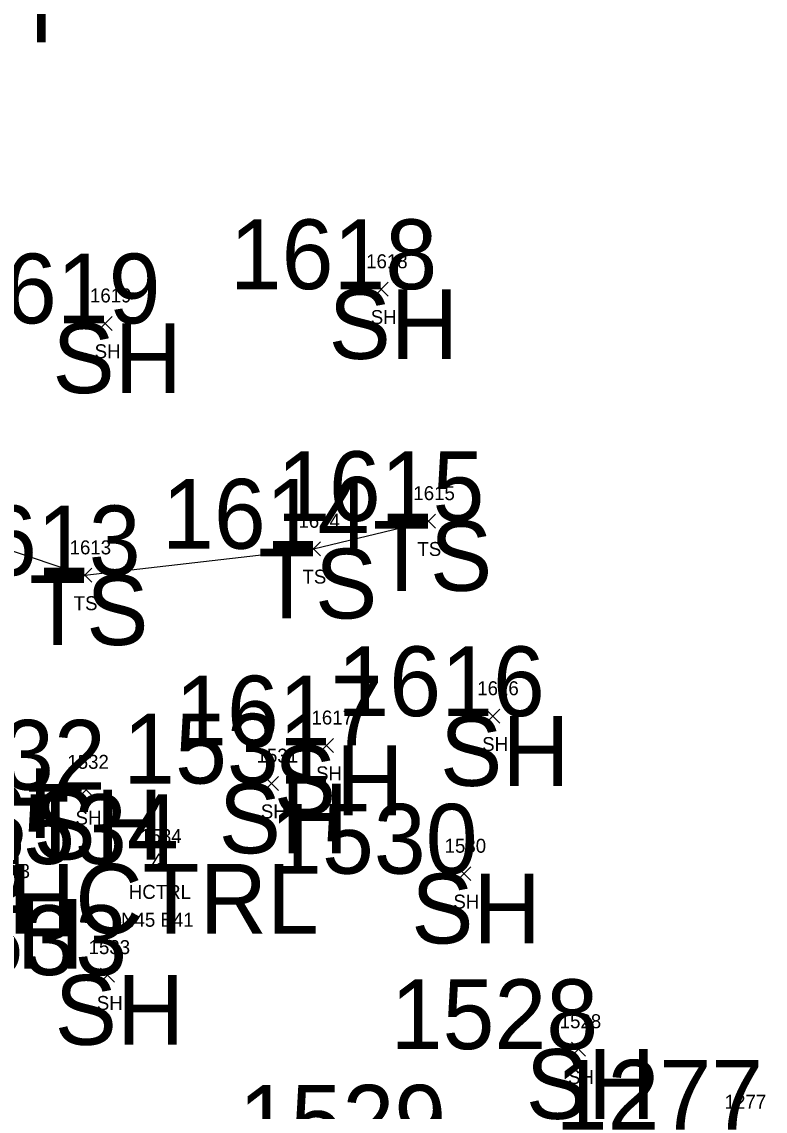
# Model space of a CAD drawing. Extents: x 1616840 to 1618410, y 488554 to 491945.
# Drawn here: x 1617734.4 to 1617841, y 489354 to 489510.2 of the extents above; entities that cross this region are included whole.
import ezdxf

# ---------------------------------------------------------------- set-up
doc = ezdxf.new("R2010")
doc.units = 0
for name, color, linetype in [('C_A', 7, 'Continuous'), ('C_C', 7, 'Continuous'), ('C_I', 7, 'Continuous'), ('CPH', 7, 'Continuous'), ('L_A', 7, 'Continuous'), ('L_I', 7, 'Continuous'), ('L_TIC', 7, 'Continuous'), ('LELB', 7, 'Continuous')]:
    doc.layers.add(name, color=color, linetype=linetype)

msp = doc.modelspace()

# ---------------------------------------------------------------- linework, layer by layer
at = {"layer": 'CPH'}
for p, q in [((1617752.81, 489388.75), (1617754.06, 489390.92)), ((1617755.31, 489388.75), (1617754.06, 489390.92)), ((1617754.06, 489389.47), (1617754.06, 489389.47)), ((1617752.81, 489388.75), (1617755.31, 489388.75))]:
    msp.add_line(p, q, dxfattribs=at)
msp.add_circle((1617754.06, 489389.47), 0.0833, dxfattribs=at)
at = {"layer": 'L_TIC'}
for points in [[(1617784.94, 489470.86), (1617786.94, 489472.86)], [(1617786.94, 489470.86), (1617784.94, 489472.86)], [(1617745.34, 489465.96), (1617747.34, 489467.96)], [(1617747.34, 489465.96), (1617745.34, 489467.96)], [(1617791.7, 489437.62), (1617793.7, 489439.62)], [(1617793.7, 489437.62), (1617791.7, 489439.62)], [(1617775.22, 489433.66), (1617777.22, 489435.66)], [(1617777.22, 489433.66), (1617775.22, 489435.66)], [(1617742.41, 489429.85), (1617744.41, 489431.85)], [(1617744.41, 489429.85), (1617742.41, 489431.85)], [(1617800.92, 489409.66), (1617802.92, 489411.66)], [(1617802.92, 489409.66), (1617800.92, 489411.66)], [(1617777.09, 489405.46), (1617779.09, 489407.46)], [(1617779.09, 489405.46), (1617777.09, 489407.46)], [(1617769.18, 489400), (1617771.18, 489402)], [(1617771.18, 489400), (1617769.18, 489402)], [(1617742.6, 489399.11), (1617744.6, 489401.11)], [(1617744.6, 489399.11), (1617742.6, 489401.11)], [(1617796.79, 489387.08), (1617798.79, 489389.08)], [(1617798.79, 489387.08), (1617796.79, 489389.08)], [(1617745.66, 489372.55), (1617747.66, 489374.55)], [(1617747.66, 489372.55), (1617745.66, 489374.55)], [(1617813.21, 489361.93), (1617815.21, 489363.93)], [(1617815.21, 489361.93), (1617813.21, 489363.93)]]:
    msp.add_lwpolyline(points, dxfattribs=at)
at = {"layer": 'LELB'}
msp.add_lwpolyline([(1617699.62, 489455.2), (1617719.1, 489439.01), (1617743.41, 489430.85), (1617776.22, 489434.66), (1617792.7, 489438.62)], dxfattribs=at)
msp.add_lwpolyline([(1617699.62, 489455.2), (1617719.1, 489439.01), (1617743.41, 489430.85), (1617776.22, 489434.66), (1617792.7, 489438.62)], dxfattribs=at)

# ---------------------------------------------------------------- texts
at = {"layer": 'C_A'}
for s, height, p in [('SH', 10, (1617720.31, 489507.24)), ('SH', 10, (1617778.38, 489461.86)), ('SH', 10, (1617738.78, 489456.96)), ('TS', 10, (1617784.75, 489428.62)), ('TS', 10, (1617768.27, 489424.66)), ('TS', 10, (1617735.46, 489420.85)), ('SH', 10, (1617794.36, 489400.66)), ('SH', 10, (1617770.54, 489396.46)), ('SH', 10, (1617720.17, 489393.19)), ('TS2 ST TS4 ST', 10, (1617648.91, 489390.95)), ('SH', 10, (1617736.05, 489390.11)), ('SH', 10, (1617762.62, 489391)), ('HCTRL', 10, (1617732.4, 489379.47)), ('SH', 10, (1617790.23, 489378.08)), ('HCTRL', 2, (1617749.73, 489384.47)), ('SH', 10, (1617724.74, 489374.46)), ('SH', 10, (1617739.1, 489363.55)), ('SH', 10, (1617806.65, 489352.93))]:
    msp.add_text(s, height=height, dxfattribs=at).set_placement(p)
at = {"layer": 'C_C'}
msp.add_text('N45 E41', height=2, dxfattribs=at).set_placement((1617748.62, 489380.47))
at = {"layer": 'C_I'}
for s, height, p in [('1618', 10, (1617764.2, 489471.86)), ('1619', 10, (1617724.53, 489466.96)), ('1615', 10, (1617770.97, 489438.62)), ('1614', 10, (1617754.49, 489434.66)), ('1613', 10, (1617721.68, 489430.85)), ('1616', 10, (1617779.63, 489410.66)), ('1617', 10, (1617756.36, 489406.46)), ('1532', 10, (1617716.68, 489400.11)), ('1531', 10, (1617748.92, 489401)), ('1534', 10, (1617727.13, 489389.47)), ('1530', 10, (1617769.99, 489388.08)), ('1543', 10, (1617705.37, 489384.46)), ('1534', 2, (1617751.36, 489392.47)), ('1533', 10, (1617719.73, 489373.55)), ('1528', 10, (1617787.28, 489362.93)), ('1277', 10, (1617810.93, 489351.39)), ('1529', 10, (1617765.49, 489347.8))]:
    msp.add_text(s, height=height, dxfattribs=at).set_placement(p)
at = {"layer": 'L_A'}
for s, p in [('SH', (1617784.42, 489466.86)), ('SH', (1617744.83, 489461.96)), ('TS', (1617791.11, 489433.62)), ('TS', (1617774.63, 489429.66)), ('TS', (1617741.82, 489425.85)), ('SH', (1617800.4, 489405.66)), ('SH', (1617776.58, 489401.46)), ('SH', (1617742.09, 489395.11)), ('SH', (1617768.66, 489396)), ('SH', (1617796.27, 489383.08)), ('SH', (1617745.14, 489368.55)), ('SH', (1617812.7, 489357.93))]:
    msp.add_text(s, height=2, dxfattribs=at).set_placement(p)
at = {"layer": 'L_I'}
for s, p in [('1618', (1617783.76, 489474.86)), ('1619', (1617744.16, 489469.96)), ('1615', (1617790.53, 489441.62)), ('1614', (1617774.05, 489437.66)), ('1613', (1617741.24, 489433.85)), ('1616', (1617799.69, 489413.66)), ('1617', (1617775.92, 489409.46)), ('1532', (1617740.91, 489403.11)), ('1531', (1617768.05, 489404)), ('1530', (1617795.01, 489391.08)), ('1543', (1617729.61, 489387.46)), ('1533', (1617743.96, 489376.55)), ('1528', (1617811.51, 489365.93)), ('1277', (1617835.17, 489354.39))]:
    msp.add_text(s, height=2, dxfattribs=at).set_placement(p)

doc.saveas('drawing.dxf')
